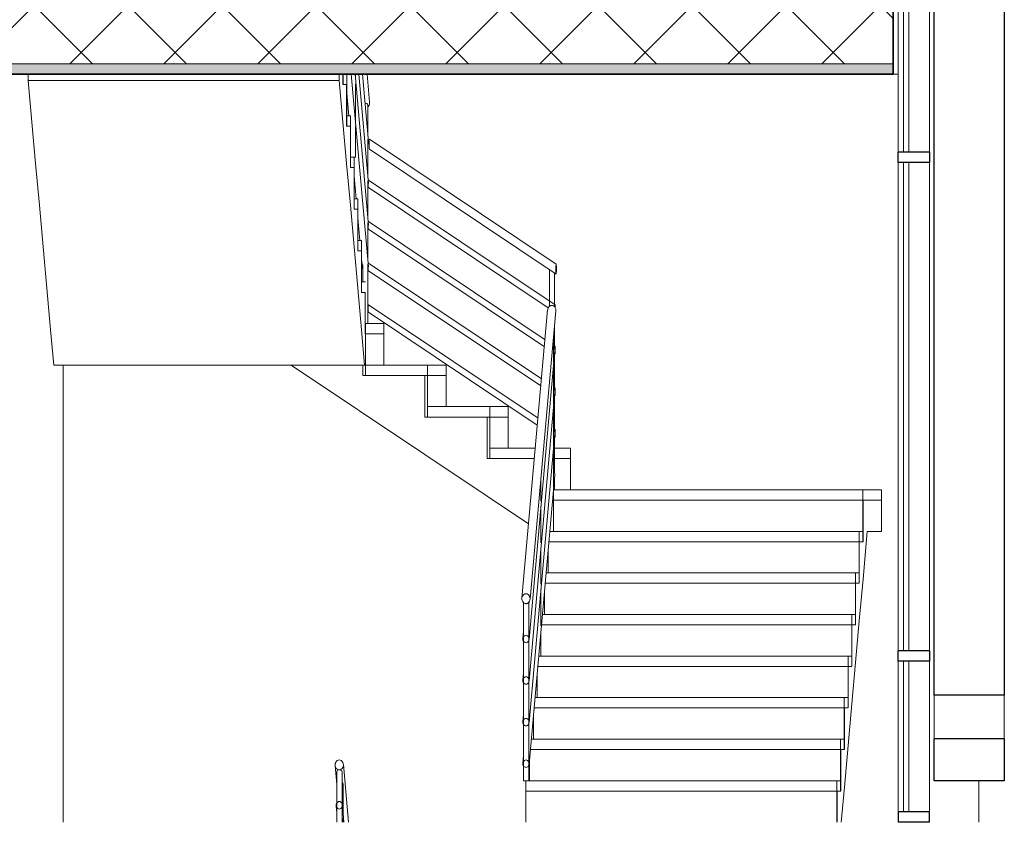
# Model space of a CAD drawing. Header units: inches. Extents: x 424 to 2043, y -237 to 445.
# Tile 850 of 965: x 882.63 to 887.37, y 216.7 to 220.56. Entities that reach past the tile are written whole.
import ezdxf

# ---------------------------------------------------------------- set-up
doc = ezdxf.new("R2010")
doc.units = ezdxf.units.IN
doc.header["$MEASUREMENT"] = 0
for name, color, linetype, lineweight in [('A-FLOR', 192, 'Continuous', 9), ('A-FLOR-HRAL', 11, 'Continuous', 9), ('A-FLOR-MCUT', 51, 'Continuous', 9), ('A-FLOR-PATT', 8, 'Continuous', 35), ('A-GENM', 13, 'Continuous', 9), ('A-GLAZ-CURT', 52, 'Continuous', 9), ('A-GLAZ-CWMG', 51, 'Continuous', 9), ('A-WALL', 113, 'Continuous', 9), ('S-STRS', 31, 'Continuous', 9)]:
    doc.layers.add(name, color=color, linetype=linetype, lineweight=lineweight)

# ---------------------------------------------------------------- blocks, each defined once
blk = doc.blocks.new('Generic Models 2 - Generic Models 2-140614-Section 1')
at = {"layer": 'A-GENM'}
blk.add_line((-89.6386, 1.6), (-89.6386, 1.8), dxfattribs=at)
blk = doc.blocks.new('Generic Models 3 - Generic Models 3-147078-Section 1')
at = {"layer": 'A-GENM', "lineweight": 25}
for p, q in [((-89.853, 2.2123), (-89.853, 10.0263)), ((-89.5158, 10.0263), (-89.5158, 2.2123)), ((-89.5158, 2.2123), (-89.853, 2.2123)), ((-89.853, 1.8), (-89.853, 2.002)), ((-89.5158, 2.002), (-89.853, 2.002)), ((-89.5158, 2.002), (-89.5158, 1.8)), ((-89.5158, 1.8), (-89.853, 1.8))]:
    blk.add_line(p, q, dxfattribs=at)
at = {"layer": 'A-GENM'}
for p, q in [((-89.853, 2.002), (-89.853, 2.2123)), ((-89.5158, 2.2123), (-89.5158, 2.002))]:
    blk.add_line(p, q, dxfattribs=at)
blk = doc.blocks.new('System Panel - Glazed-137440-Section 1')
at = {"layer": 'A-GLAZ-CURT', "lineweight": 18}
for p, q in [((-90.0006, 2.375), (-90.0006, 1.65)), ((-89.9756, 2.375), (-90.0006, 2.375)), ((-89.9756, 1.65), (-89.9756, 2.375)), ((-89.9756, 1.65), (-90.0006, 1.65))]:
    blk.add_line(p, q, dxfattribs=at)
blk = doc.blocks.new('System Panel - Glazed-137446-Section 1')
at = {"layer": 'A-GLAZ-CURT', "lineweight": 18}
for p, q in [((-90.0006, 4.775), (-90.0006, 2.425)), ((-89.9756, 4.775), (-90.0006, 4.775)), ((-89.9756, 2.425), (-89.9756, 4.775)), ((-89.9756, 2.425), (-90.0006, 2.425))]:
    blk.add_line(p, q, dxfattribs=at)
blk = doc.blocks.new('Rectangular Mullion - 50 x 150mm-137330-Section 1')
at = {"layer": 'A-GLAZ-CWMG', "lineweight": 25}
for p, q in [((-89.8761, 1.65), (-90.0261, 1.65)), ((-90.0261, 1.65), (-90.0261, 1.6)), ((-89.8761, 1.6), (-89.8761, 1.65)), ((-89.8761, 1.6), (-90.0261, 1.6))]:
    blk.add_line(p, q, dxfattribs=at)
blk = doc.blocks.new('Rectangular Mullion - 50 x 150mm-137349-Section 1')
at = {"layer": 'A-GLAZ-CWMG', "lineweight": 25}
for p, q in [((-90.0261, 2.375), (-90.0261, 2.425)), ((-89.8761, 2.425), (-90.0261, 2.425)), ((-89.8761, 2.425), (-89.8761, 2.375)), ((-89.8761, 2.375), (-90.0261, 2.375))]:
    blk.add_line(p, q, dxfattribs=at)
blk = doc.blocks.new('Rectangular Mullion - 50 x 150mm-137380-Section 1')
at = {"layer": 'A-GLAZ-CWMG'}
for p, q in [((-90.0261, 2.375), (-90.0261, 1.65)), ((-89.8761, 2.375), (-89.8761, 1.65))]:
    blk.add_line(p, q, dxfattribs=at)
blk = doc.blocks.new('Rectangular Mullion - 50 x 150mm-137391-Section 1')
at = {"layer": 'A-GLAZ-CWMG'}
for p, q in [((-90.0261, 4.775), (-90.0261, 2.425)), ((-89.8761, 4.775), (-89.8761, 2.425))]:
    blk.add_line(p, q, dxfattribs=at)
blk = doc.blocks.new('Railing - 25mm-184924-Section 1')
at = {"layer": 'A-FLOR-HRAL'}
for p, q in [((-92.6401, 5.7183), (-92.64, 5.7178)), ((-92.64, 5.7178), (-92.64, 5.6)), ((-92.64, 5.2), (-92.64, 5.176)), ((-92.64, 5.1516), (-92.64, 4.976)), ((-92.64, 4.9516), (-92.64, 4.8)), ((-92.6401, 4.8), (-92.6533, 4.8)), ((-92.64, 4.8), (-92.6401, 4.8))]:
    blk.add_line(p, q, dxfattribs=at)
at = {"layer": 'A-FLOR-HRAL', "flags": 128}
blk.add_lwpolyline([(-92.6533, 5.7267), (-92.6505, 5.7265), (-92.6454, 5.7248), (-92.6416, 5.7219), (-92.6401, 5.7183)], dxfattribs=at)
blk = doc.blocks.new('Railing - 25mm-184922-Section 1')
at = {"layer": 'A-FLOR-HRAL'}
for p, q in [((-91.6872, 3.9258), (-91.6872, 3.8121)), ((-91.6872, 3.7876), (-91.6872, 3.6121)), ((-91.6872, 3.5876), (-91.6872, 3.4121)), ((-91.6872, 3.3876), (-91.6872, 3.2121)), ((-91.6872, 3.1876), (-91.6872, 3))]:
    blk.add_line(p, q, dxfattribs=at)
blk = doc.blocks.new('Railing - 25mm-184920-Section 1')
at = {"layer": 'A-FLOR-HRAL'}
for p, q in [((-91.7468, 3.2591), (-91.7468, 3.1454)), ((-91.7468, 3.121), (-91.7468, 2.9454)), ((-91.7468, 2.921), (-91.7468, 2.7454)), ((-91.7468, 2.721), (-91.7468, 2.5454)), ((-91.7468, 2.521), (-91.7468, 2.4))]:
    blk.add_line(p, q, dxfattribs=at)
blk = doc.blocks.new('Railing - 25mm-184918-Section 1')
at = {"layer": 'A-FLOR-HRAL'}
for p, q in [((-92.5805, 5.0517), (-92.5804, 5.0511)), ((-92.5804, 5.0511), (-92.5804, 4.9094)), ((-92.5804, 4.8849), (-92.5804, 4.7094)), ((-92.5804, 4.6849), (-92.5804, 4.5094)), ((-92.5804, 4.4849), (-92.5804, 4.3094)), ((-92.6054, 4.2), (-92.6054, 4.2821)), ((-92.5804, 4.2849), (-92.5804, 4)), ((-92.5805, 4), (-92.5933, 4)), ((-92.5804, 4), (-92.5805, 4))]:
    blk.add_line(p, q, dxfattribs=at)
at = {"layer": 'A-FLOR-HRAL', "flags": 128}
blk.add_lwpolyline([(-92.5937, 5.06), (-92.5909, 5.0598), (-92.5858, 5.0582), (-92.582, 5.0553), (-92.5805, 5.0517)], dxfattribs=at)
blk = doc.blocks.new('Railing - 25mm-V13-Section 1')
at = {"layer": 'A-FLOR-HRAL'}
for p, q in [((-91.7062, 4.0825), (-91.7062, 4.26)), ((-91.6812, 4.2433), (-91.6812, 4.0803)), ((-91.6812, 3.9927), (-91.6812, 3.8783)), ((-91.6812, 3.8547), (-91.6812, 3.6783)), ((-91.6812, 3.6547), (-91.6812, 3.4783)), ((-91.6812, 3.4547), (-91.6812, 3.2783)), ((-91.6812, 3.2547), (-91.6812, 3.2)), ((-91.6813, 3.2), (-91.6859, 3.2))]:
    blk.add_line(p, q, dxfattribs=at)
at = {"layer": 'A-FLOR-HRAL', "flags": 128}
for points in [[(-91.7062, 4.26), (-91.7061, 4.2598), (-91.704, 4.2582), (-91.6998, 4.2553), (-91.6945, 4.2517)], [(-91.6945, 4.2517), (-91.689, 4.248), (-91.6845, 4.2451), (-91.6818, 4.2435), (-91.6812, 4.2433)]]:
    blk.add_lwpolyline(points, dxfattribs=at)
blk = doc.blocks.new('Railing - 25mm-184914-Section 1')
at = {"layer": 'A-FLOR-HRAL'}
for p, q in [((-91.8307, 1.8), (-91.8307, 2.6597)), ((-91.8057, 2.6608), (-91.8057, 1.8)), ((-91.8266, 2.6537), (-91.8254, 2.6532)), ((-91.8194, 1.8), (-91.8307, 1.8))]:
    blk.add_line(p, q, dxfattribs=at)
at = {"layer": 'A-FLOR-HRAL', "flags": 128}
for points in [[(-91.8231, 2.6524), (-91.8217, 2.6521), (-91.8203, 2.652)], [(-91.8176, 2.652), (-91.8161, 2.6521), (-91.8145, 2.6525)], [(-91.8129, 2.6529), (-91.811, 2.6537), (-91.8094, 2.6547)]]:
    blk.add_lwpolyline(points, dxfattribs=at)
blk = doc.blocks.new('Railing - Railing-171249-Section 1')
at = {"layer": 'A-FLOR-HRAL'}
for p, q in [((-92.5772, 4.2736), (-92.66, 5.2)), ((-92.5772, 4.4736), (-92.6421, 5.2)), ((-92.5772, 4.6736), (-92.6242, 5.2)), ((-92.5772, 4.8736), (-92.6063, 5.2)), ((-92.5719, 5.0649), (-92.584, 5.2)), ((-92.682, 5.1091), (-92.6722, 5)), ((-92.5721, 5.0668), (-92.5718, 5.0624)), ((-91.6737, 4.2864), (-92.5729, 4.8869)), ((-92.5773, 4.875), (-92.5771, 4.8717)), ((-92.573, 4.8389), (-91.6738, 4.2383)), ((-92.6462, 4.7091), (-92.6365, 4.6)), ((-92.5791, 4.6627), (-92.5804, 4.6604)), ((-92.578, 4.6542), (-91.7117, 4.0757)), ((-91.6787, 4.0897), (-92.5779, 4.6903)), ((-92.6283, 4.5091), (-92.6186, 4.4)), ((-92.5791, 4.4627), (-92.5804, 4.4604)), ((-91.7272, 3.9221), (-92.5779, 4.4903)), ((-92.578, 4.4542), (-91.7302, 3.888)), ((-92.6105, 4.3091), (-92.6069, 4.2698)), ((-91.7442, 3.7335), (-92.5779, 4.2903)), ((-92.5791, 4.2627), (-92.5804, 4.2604)), ((-92.578, 4.2542), (-91.7473, 3.6994)), ((-91.7611, 3.5447), (-92.5779, 4.0903)), ((-92.578, 4.0542), (-91.7652, 3.5114)), ((-91.7148, 4.0655), (-91.8388, 2.6785)), ((-91.7991, 2.6734), (-91.6751, 4.0603)), ((-91.675, 4.0629), (-91.6753, 4.0585)), ((-91.6787, 3.8897), (-91.6873, 3.8954)), ((-91.804, 2.48), (-91.6798, 3.8703)), ((-91.6812, 3.8553), (-91.6788, 3.8537)), ((-91.6797, 3.8717), (-91.6799, 3.8689)), ((-91.804, 2.28), (-91.6798, 3.6703)), ((-91.6787, 3.6897), (-91.6873, 3.6954)), ((-91.6812, 3.6553), (-91.6788, 3.6537)), ((-91.6797, 3.6717), (-91.6799, 3.6689)), ((-91.804, 2.08), (-91.6798, 3.4703)), ((-91.6787, 3.4897), (-91.6873, 3.4954)), ((-91.6797, 3.4717), (-91.6799, 3.4689)), ((-91.6812, 3.4553), (-91.6788, 3.4537)), ((-91.6797, 3.2722), (-91.6799, 3.2689)), ((-91.804, 1.88), (-91.6798, 3.2703)), ((-91.8307, 2.5192), (-91.8338, 2.4839)), ((-91.8307, 2.3192), (-91.8338, 2.2839)), ((-91.8307, 2.1192), (-91.8338, 2.0839)), ((-91.8307, 1.9192), (-91.8338, 1.8839))]:
    blk.add_line(p, q, dxfattribs=at)
at = {"layer": 'A-FLOR-HRAL', "flags": 128}
for points in [[(-92.5718, 5.0624), (-92.5725, 5.0561), (-92.5745, 5.0503), (-92.5776, 5.0454), (-92.5804, 5.0426)], [(-92.5742, 4.8629), (-92.5741, 4.8691), (-92.574, 4.8749), (-92.5738, 4.8799), (-92.5736, 4.8837), (-92.5733, 4.8861), (-92.573, 4.8869), (-92.5729, 4.8869)], [(-92.5771, 4.8717), (-92.5776, 4.867), (-92.5791, 4.8627), (-92.5804, 4.8604)], [(-92.573, 4.8389), (-92.5733, 4.8397), (-92.5736, 4.8421), (-92.5738, 4.8459), (-92.574, 4.8509), (-92.5741, 4.8567), (-92.5742, 4.8629)], [(-92.5789, 4.6722), (-92.5788, 4.6769), (-92.5787, 4.6813), (-92.5786, 4.685), (-92.5784, 4.6879), (-92.5782, 4.6897), (-92.578, 4.6903), (-92.5779, 4.6903)], [(-92.578, 4.6542), (-92.5782, 4.6548), (-92.5784, 4.6566), (-92.5786, 4.6595), (-92.5787, 4.6632), (-92.5788, 4.6676), (-92.5789, 4.6722)], [(-92.5789, 4.4722), (-92.5788, 4.4769), (-92.5787, 4.4813), (-92.5786, 4.485), (-92.5784, 4.4879), (-92.5782, 4.4897), (-92.578, 4.4903), (-92.5779, 4.4903)], [(-92.578, 4.4542), (-92.5782, 4.4548), (-92.5784, 4.4566), (-92.5786, 4.4595), (-92.5787, 4.4632), (-92.5788, 4.4676), (-92.5789, 4.4722)], [(-92.6055, 4.2638), (-92.6065, 4.267), (-92.607, 4.2717)], [(-92.5789, 4.2722), (-92.5788, 4.2769), (-92.5787, 4.2813), (-92.5786, 4.285), (-92.5784, 4.2879), (-92.5782, 4.2897), (-92.578, 4.2903), (-92.5779, 4.2903)], [(-92.578, 4.2542), (-92.5782, 4.2548), (-92.5784, 4.2566), (-92.5786, 4.2595), (-92.5787, 4.2632), (-92.5788, 4.2676), (-92.5789, 4.2722)], [(-91.6726, 4.2624), (-91.6726, 4.2686), (-91.6728, 4.2744), (-91.6729, 4.2794), (-91.6732, 4.2832), (-91.6735, 4.2856), (-91.6738, 4.2864), (-91.6741, 4.2856), (-91.6744, 4.2832), (-91.6746, 4.2794), (-91.6748, 4.2744), (-91.6749, 4.2686), (-91.675, 4.2624)], [(-91.675, 4.2624), (-91.6749, 4.2561), (-91.6748, 4.2503), (-91.6746, 4.2454), (-91.6744, 4.2415), (-91.6741, 4.2391), (-91.6738, 4.2383), (-91.6735, 4.2391), (-91.6732, 4.2415), (-91.6729, 4.2454), (-91.6728, 4.2503), (-91.6726, 4.2561), (-91.6726, 4.2624)], [(-92.5789, 4.0722), (-92.5788, 4.0769), (-92.5787, 4.0813), (-92.5786, 4.085), (-92.5784, 4.0879), (-92.5782, 4.0897), (-92.578, 4.0903), (-92.5779, 4.0903)], [(-91.7149, 4.0629), (-91.7142, 4.0691), (-91.7122, 4.0749), (-91.7091, 4.0799), (-91.7049, 4.0837), (-91.7001, 4.0861), (-91.6949, 4.0869), (-91.6898, 4.0861), (-91.685, 4.0837), (-91.6808, 4.0799), (-91.6777, 4.0749), (-91.6757, 4.0691), (-91.675, 4.0629)], [(-91.6779, 4.0764), (-91.678, 4.0807), (-91.6781, 4.0845), (-91.6783, 4.0873), (-91.6785, 4.0891), (-91.6788, 4.0897), (-91.679, 4.0891), (-91.6792, 4.0873), (-91.6794, 4.0845), (-91.6796, 4.0807), (-91.6796, 4.078)], [(-92.578, 4.0542), (-92.5782, 4.0548), (-92.5784, 4.0566), (-92.5786, 4.0595), (-92.5787, 4.0632), (-92.5788, 4.0676), (-92.5789, 4.0722)], [(-91.6872, 3.8879), (-91.6841, 3.885), (-91.6817, 3.8813), (-91.6802, 3.8769), (-91.6797, 3.8722)], [(-91.6779, 3.8717), (-91.6779, 3.8764), (-91.678, 3.8807), (-91.6781, 3.8845), (-91.6783, 3.8873), (-91.6785, 3.8891), (-91.6788, 3.8897), (-91.679, 3.8891), (-91.6792, 3.8873), (-91.6794, 3.8845), (-91.6796, 3.8807), (-91.6796, 3.8764), (-91.6797, 3.8717)], [(-91.6797, 3.8717), (-91.6796, 3.867), (-91.6796, 3.8627), (-91.6794, 3.859), (-91.6792, 3.8561), (-91.679, 3.8543), (-91.6788, 3.8537), (-91.6785, 3.8543), (-91.6783, 3.8561), (-91.6781, 3.859), (-91.678, 3.8627), (-91.6779, 3.867), (-91.6779, 3.8717)], [(-91.6872, 3.6879), (-91.6841, 3.685), (-91.6817, 3.6813), (-91.6802, 3.6769), (-91.6797, 3.6722)], [(-91.6779, 3.6717), (-91.6779, 3.6764), (-91.678, 3.6807), (-91.6781, 3.6845), (-91.6783, 3.6873), (-91.6785, 3.6891), (-91.6788, 3.6897), (-91.679, 3.6891), (-91.6792, 3.6873), (-91.6794, 3.6845), (-91.6796, 3.6807), (-91.6796, 3.6764), (-91.6797, 3.6717)], [(-91.6797, 3.6717), (-91.6796, 3.667), (-91.6796, 3.6627), (-91.6794, 3.659), (-91.6792, 3.6561), (-91.679, 3.6543), (-91.6788, 3.6537), (-91.6785, 3.6543), (-91.6783, 3.6561), (-91.6781, 3.659), (-91.678, 3.6627), (-91.6779, 3.667), (-91.6779, 3.6717)], [(-91.6872, 3.4879), (-91.6841, 3.485), (-91.6817, 3.4813), (-91.6802, 3.4769), (-91.6797, 3.4722)], [(-91.6779, 3.4717), (-91.6779, 3.4764), (-91.678, 3.4807), (-91.6781, 3.4845), (-91.6783, 3.4873), (-91.6785, 3.4891), (-91.6788, 3.4897), (-91.679, 3.4891), (-91.6792, 3.4873), (-91.6794, 3.4845), (-91.6796, 3.4807), (-91.6796, 3.4764), (-91.6797, 3.4717)], [(-91.6797, 3.4717), (-91.6796, 3.467), (-91.6796, 3.4627), (-91.6794, 3.459), (-91.6792, 3.4561), (-91.679, 3.4543), (-91.6788, 3.4537), (-91.6785, 3.4543), (-91.6783, 3.4561), (-91.6781, 3.459), (-91.678, 3.4627), (-91.6779, 3.467), (-91.6779, 3.4717)], [(-91.6872, 3.2879), (-91.6841, 3.285), (-91.6817, 3.2813), (-91.6802, 3.2769), (-91.6797, 3.2722)], [(-91.799, 2.676), (-91.7997, 2.6822), (-91.8016, 2.688), (-91.8048, 2.693), (-91.809, 2.6968), (-91.8138, 2.6992), (-91.8189, 2.7), (-91.8241, 2.6992), (-91.8289, 2.6968), (-91.8331, 2.693), (-91.8362, 2.688), (-91.8382, 2.6822), (-91.8389, 2.676)], [(-91.8389, 2.676), (-91.8382, 2.6697), (-91.8362, 2.6639), (-91.8331, 2.659), (-91.8289, 2.6551), (-91.8241, 2.6527), (-91.8189, 2.6519), (-91.8138, 2.6527), (-91.809, 2.6551), (-91.8048, 2.659), (-91.8016, 2.6639), (-91.7997, 2.6697), (-91.799, 2.676)], [(-91.804, 2.482), (-91.8045, 2.4866), (-91.806, 2.491), (-91.8083, 2.4947), (-91.8114, 2.4976), (-91.8151, 2.4994), (-91.8189, 2.5), (-91.8228, 2.4994), (-91.8264, 2.4976), (-91.8295, 2.4947), (-91.8319, 2.491), (-91.8334, 2.4866), (-91.8339, 2.482)], [(-91.8339, 2.482), (-91.8334, 2.4773), (-91.8319, 2.473), (-91.8295, 2.4692), (-91.8264, 2.4664), (-91.8228, 2.4646), (-91.8189, 2.4639), (-91.8151, 2.4646), (-91.8114, 2.4664), (-91.8083, 2.4692), (-91.806, 2.473), (-91.8045, 2.4773), (-91.804, 2.482)], [(-91.804, 2.282), (-91.8045, 2.2866), (-91.806, 2.291), (-91.8083, 2.2947), (-91.8114, 2.2976), (-91.8151, 2.2994), (-91.8189, 2.3), (-91.8228, 2.2994), (-91.8264, 2.2976), (-91.8295, 2.2947), (-91.8319, 2.291), (-91.8334, 2.2866), (-91.8339, 2.282)], [(-91.8339, 2.282), (-91.8334, 2.2773), (-91.8319, 2.273), (-91.8295, 2.2692), (-91.8264, 2.2664), (-91.8228, 2.2646), (-91.8189, 2.2639), (-91.8151, 2.2646), (-91.8114, 2.2664), (-91.8083, 2.2692), (-91.806, 2.273), (-91.8045, 2.2773), (-91.804, 2.282)], [(-91.804, 2.082), (-91.8045, 2.0866), (-91.806, 2.091), (-91.8083, 2.0947), (-91.8114, 2.0976), (-91.8151, 2.0994), (-91.8189, 2.1), (-91.8228, 2.0994), (-91.8264, 2.0976), (-91.8295, 2.0947), (-91.8319, 2.091), (-91.8334, 2.0866), (-91.8339, 2.082)], [(-91.8339, 2.082), (-91.8334, 2.0773), (-91.8319, 2.073), (-91.8295, 2.0692), (-91.8264, 2.0664), (-91.8228, 2.0646), (-91.8189, 2.0639), (-91.8151, 2.0646), (-91.8114, 2.0664), (-91.8083, 2.0692), (-91.806, 2.073), (-91.8045, 2.0773), (-91.804, 2.082)], [(-91.804, 1.882), (-91.8045, 1.8866), (-91.806, 1.891), (-91.8083, 1.8947), (-91.8114, 1.8976), (-91.8151, 1.8994), (-91.8189, 1.9), (-91.8228, 1.8994), (-91.8264, 1.8976), (-91.8295, 1.8947), (-91.8319, 1.891), (-91.8334, 1.8866), (-91.8339, 1.882)], [(-91.8339, 1.882), (-91.8334, 1.8773), (-91.8319, 1.873), (-91.8295, 1.8692), (-91.8264, 1.8664), (-91.8228, 1.8646), (-91.8189, 1.8639), (-91.8151, 1.8646), (-91.8114, 1.8664), (-91.8083, 1.8692), (-91.806, 1.873), (-91.8045, 1.8773), (-91.804, 1.882)]]:
    blk.add_lwpolyline(points, dxfattribs=at)
for name in ['Railing - 25mm-184924-Section 1', 'Railing - 25mm-184918-Section 1', 'Railing - 25mm-V13-Section 1', 'Railing - 25mm-184922-Section 1', 'Railing - 25mm-184920-Section 1', 'Railing - 25mm-184914-Section 1']:
    blk.add_blockref(name, (0, 0))
blk = doc.blocks.new('Railing - 25mm-V74-Section 1')
at = {"layer": 'A-FLOR-HRAL'}
for p, q in [((-92.6997, 1.785), (-92.6997, 1.7845)), ((-92.6997, 1.7845), (-92.6997, 1.6427)), ((-92.6997, 1.6182), (-92.6997, 1.6))]:
    blk.add_line(p, q, dxfattribs=at)
at = {"layer": 'A-FLOR-HRAL', "flags": 128}
blk.add_lwpolyline([(-92.7049, 1.7915), (-92.7012, 1.7886), (-92.6997, 1.785)], dxfattribs=at)
blk = doc.blocks.new('Railing - 25mm-V77-Section 1')
at = {"layer": 'A-FLOR-HRAL'}
for p, q in [((-92.7299, 1.6), (-92.7299, 1.8441)), ((-92.7049, 1.8436), (-92.7049, 1.8431)), ((-92.7049, 1.8431), (-92.7049, 1.6))]:
    blk.add_line(p, q, dxfattribs=at)
at = {"layer": 'A-FLOR-HRAL', "flags": 128}
blk.add_lwpolyline([(-92.7299, 1.8436), (-92.729, 1.8472), (-92.7258, 1.8501), (-92.7209, 1.8517), (-92.7153, 1.8517), (-92.7102, 1.8501), (-92.7065, 1.8472), (-92.7049, 1.8436)], dxfattribs=at)
blk = doc.blocks.new('Railing - Railing-237831-Section 1')
at = {"layer": 'A-FLOR-HRAL'}
for p, q in [((-92.738, 1.8734), (-92.7299, 1.7826)), ((-92.6734, 1.6), (-92.6983, 1.8785)), ((-92.733, 1.68), (-92.7299, 1.6448)), ((-92.6957, 1.6), (-92.7032, 1.6839))]:
    blk.add_line(p, q, dxfattribs=at)
at = {"layer": 'A-FLOR-HRAL', "flags": 128}
for points in [[(-92.6982, 1.876), (-92.6988, 1.8822), (-92.7008, 1.888), (-92.704, 1.893), (-92.7082, 1.8968), (-92.713, 1.8992), (-92.7181, 1.9), (-92.7233, 1.8992), (-92.7281, 1.8968), (-92.7323, 1.893), (-92.7354, 1.888), (-92.7374, 1.8822), (-92.7381, 1.876)], [(-92.7381, 1.876), (-92.7374, 1.8697), (-92.7354, 1.8639), (-92.7323, 1.859), (-92.7281, 1.8551), (-92.7233, 1.8527), (-92.7181, 1.8519), (-92.713, 1.8527), (-92.7082, 1.8551), (-92.704, 1.859), (-92.7008, 1.8639), (-92.6988, 1.8697), (-92.6982, 1.876)], [(-92.7032, 1.682), (-92.7037, 1.6866), (-92.7052, 1.691), (-92.7075, 1.6947), (-92.7106, 1.6976), (-92.7143, 1.6994), (-92.7181, 1.7), (-92.722, 1.6994), (-92.7256, 1.6976), (-92.7287, 1.6947), (-92.7311, 1.691), (-92.7326, 1.6866), (-92.7331, 1.682)], [(-92.7331, 1.682), (-92.7326, 1.6773), (-92.7311, 1.673), (-92.7287, 1.6692), (-92.7256, 1.6664), (-92.722, 1.6646), (-92.7181, 1.6639), (-92.7143, 1.6646), (-92.7106, 1.6664), (-92.7075, 1.6692), (-92.7052, 1.673), (-92.7037, 1.6773), (-92.7032, 1.682)]]:
    blk.add_lwpolyline(points, dxfattribs=at)
for name in ['Railing - 25mm-V77-Section 1', 'Railing - 25mm-V74-Section 1']:
    blk.add_blockref(name, (0, 0))

msp = doc.modelspace()

# ---------------------------------------------------------------- hatches: boundary and pattern name
at = {"layer": 'A-FLOR-PATT', "lineweight": 9}
h = msp.add_hatch(dxfattribs=at)
h.set_pattern_fill('FP_3', color=256, style=0, pattern_type=2)
h.set_pattern_definition([(45, (853.73654, 227.4162), (-0.2262742, 0.2262742), []), (135, (853.73654, 227.4162), (-0.2262742, -0.2262742), [])])
h.paths.add_polyline_path([(876.4604, 220.3472), (886.8354, 220.3472), (886.8354, 220.6472), (867.0262, 220.6472), (867.0262, 220.3472), (876.1751, 220.3472)], flags=0)
h = msp.add_hatch(dxfattribs=at)
h.set_pattern_fill('FP_4', color=256, style=0, pattern_type=2)
h.set_pattern_definition([(108.435, (853.84554, 227.41621), (-0.41678894, 0.83294356), [0.158, -1.159]), (139.399, (853.795544, 227.56621), (-2.49915805, 2.08284494), [0.077, -3.763]), (136.848, (854.153544, 227.616212), (-6.247659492, 5.831057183), [0.183, -8.952]), (109.983, (854.020544, 227.741212), (-1.249748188, 3.331484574), [0.098, -4.778]), (90, (853.98654, 227.4162), (-0.417, 0.417), [0.083, -0.333]), (118.443, (853.986544, 227.500212), (2.9159587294, -5.414786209), [0.227, -11.141]), (84.289, (853.878544, 227.69921), (-0.416051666, -3.748202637), [0.084, -4.102]), (129.806, (853.886544, 227.78321), (1.66603147, -2.08199523), [0.065, -3.188])])
h.paths.add_polyline_path([(886.8354, 220.2972), (886.8354, 220.3472), (867.0262, 220.3472), (867.0262, 220.2972), (886.7343, 220.2972)], flags=0)

# ---------------------------------------------------------------- linework, layer by layer
at = {"layer": 'A-FLOR', "lineweight": 35}
for q in [(886.8354, 220.6972), (867.0262, 220.2972)]:
    msp.add_line((886.8354, 220.2972), q, dxfattribs=at)
at = {"layer": 'A-FLOR-MCUT'}
msp.add_line((886.8354, 220.3472), (867.0262, 220.3472), dxfattribs=at)
at = {"layer": 'A-WALL'}
for p, q in [((886.8604, 220.2972), (886.8354, 220.2972)), ((882.8391, 216.6972), (882.8391, 218.8972))]:
    msp.add_line(p, q, dxfattribs=at)
at = {"layer": 'S-STRS'}
for p, q in [((882.6707, 220.2669), (882.6707, 220.2972)), ((884.1681, 220.2972), (884.1681, 220.2669)), ((884.1859, 220.2472), (884.1859, 220.2972)), ((884.1859, 220.2972), (884.1859, 220.2472)), ((884.1867, 220.2972), (884.1867, 220.2472)), ((884.1867, 220.2472), (884.1867, 220.2972)), ((884.2046, 220.2472), (884.2046, 220.2972)), ((882.6886, 220.0669), (882.6707, 220.2669)), ((882.6707, 220.2669), (884.1681, 220.2669)), ((884.1681, 220.2669), (884.1859, 220.0669)), ((884.1859, 220.2472), (884.1867, 220.2472)), ((884.1867, 220.2472), (884.2038, 220.2472)), ((884.2046, 220.2472), (884.1867, 220.2472)), ((884.2038, 220.0472), (884.2038, 220.2472)), ((884.2046, 220.2472), (884.2038, 220.2472)), ((884.2038, 220.2472), (884.2038, 220.0472)), ((884.2046, 220.0472), (884.2046, 220.2472)), ((884.2046, 220.0972), (884.2224, 220.0972)), ((884.2046, 220.0972), (884.2046, 220.0472)), ((884.2224, 220.0472), (884.2224, 220.0972)), ((882.7065, 219.8669), (882.6886, 220.0669)), ((884.1859, 220.0669), (884.2038, 219.8669)), ((884.2038, 220.0472), (884.2046, 220.0472)), ((884.2046, 220.0472), (884.2217, 220.0472)), ((884.2224, 220.0472), (884.2046, 220.0472)), ((884.2217, 219.8472), (884.2217, 220.0472)), ((884.2224, 220.0472), (884.2217, 220.0472)), ((884.2217, 220.0472), (884.2217, 219.8472)), ((884.2224, 219.8472), (884.2224, 220.0472)), ((884.2224, 219.8972), (884.2337, 219.8972)), ((884.2224, 219.8972), (884.2224, 219.8472)), ((884.2403, 219.8472), (884.2403, 219.8972)), ((882.7244, 219.6669), (882.7065, 219.8669)), ((884.2038, 219.8669), (884.2217, 219.6669)), ((884.2217, 219.8472), (884.2224, 219.8472)), ((884.2224, 219.8472), (884.2396, 219.8472)), ((884.2403, 219.8472), (884.2224, 219.8472)), ((884.2396, 219.6472), (884.2396, 219.8472)), ((884.2403, 219.8472), (884.2396, 219.8472)), ((884.2396, 219.8472), (884.2396, 219.6472)), ((884.2403, 219.6472), (884.2403, 219.8472)), ((882.7423, 219.4669), (882.7244, 219.6669)), ((884.2217, 219.6669), (884.2396, 219.4669)), ((884.2403, 219.6972), (884.2582, 219.6972)), ((884.2403, 219.6972), (884.2403, 219.6472)), ((884.2582, 219.6472), (884.2582, 219.6972)), ((884.2396, 219.6472), (884.2403, 219.6472)), ((884.2403, 219.6472), (884.2575, 219.6472)), ((884.2582, 219.6472), (884.2403, 219.6472)), ((884.2575, 219.4472), (884.2575, 219.6472)), ((884.2582, 219.6472), (884.2575, 219.6472)), ((884.2575, 219.6472), (884.2575, 219.4472)), ((884.2582, 219.4472), (884.2582, 219.6472)), ((882.7601, 219.2669), (882.7423, 219.4669)), ((884.2396, 219.4669), (884.2575, 219.2669)), ((884.2582, 219.4972), (884.2761, 219.4972)), ((884.2582, 219.4972), (884.2582, 219.4472)), ((884.2761, 219.4472), (884.2761, 219.4972)), ((884.2575, 219.4472), (884.2582, 219.4472)), ((884.2582, 219.4472), (884.2753, 219.4472)), ((884.2761, 219.4472), (884.2582, 219.4472)), ((884.2753, 219.2472), (884.2753, 219.4472)), ((884.2761, 219.4472), (884.2753, 219.4472)), ((884.2753, 219.4472), (884.2753, 219.2472)), ((884.2761, 219.2472), (884.2761, 219.4472)), ((884.2761, 219.2972), (884.294, 219.2972)), ((884.2761, 219.2972), (884.2761, 219.2472)), ((882.778, 219.0669), (882.7601, 219.2669)), ((884.2575, 219.2669), (884.2753, 219.0669)), ((884.2753, 219.2472), (884.2761, 219.2472)), ((884.2761, 219.2472), (884.2905, 219.2472)), ((884.294, 219.2472), (884.2761, 219.2472)), ((884.2905, 219.2472), (884.2932, 219.2472)), ((884.2932, 219.0472), (884.2932, 219.2472)), ((884.2932, 219.2472), (884.2932, 219.0472)), ((884.294, 219.0972), (884.294, 219.0472)), ((884.294, 219.0472), (884.294, 219.0972)), ((884.3061, 219.0972), (884.3834, 219.0972)), ((884.3834, 219.0472), (884.3834, 219.0972)), ((882.7932, 218.8972), (882.778, 219.0669)), ((884.2753, 219.0669), (884.2905, 218.8972)), ((884.2932, 219.0472), (884.294, 219.0472)), ((884.2932, 219.0472), (884.294, 219.0472)), ((884.294, 218.8972), (884.294, 219.0472)), ((884.294, 218.8472), (884.294, 219.0472)), ((884.3834, 219.0472), (884.294, 219.0472)), ((884.3834, 219.0472), (884.294, 219.0472)), ((884.3834, 219.0472), (884.3834, 218.8972)), ((884.2905, 218.8972), (882.7932, 218.8972)), ((883.9367, 218.8972), (884.581, 218.4669)), ((884.2815, 218.8472), (884.2815, 218.8972)), ((884.2815, 218.8972), (884.2815, 218.8472)), ((884.2905, 218.8972), (884.2932, 218.8972)), ((884.2932, 218.8972), (884.294, 218.8972)), ((884.294, 218.8972), (884.5934, 218.8972)), ((884.294, 218.8972), (884.294, 218.8472)), ((884.5934, 218.8972), (884.6828, 218.8972)), ((884.5934, 218.8472), (884.5934, 218.8972)), ((884.6828, 218.8472), (884.6828, 218.8972)), ((884.2815, 218.8472), (884.581, 218.8472)), ((884.2815, 218.8472), (884.294, 218.8472)), ((884.5934, 218.8472), (884.294, 218.8472)), ((884.581, 218.6472), (884.581, 218.8472)), ((884.5934, 218.8472), (884.581, 218.8472)), ((884.581, 218.8472), (884.581, 218.6472)), ((884.5934, 218.6472), (884.5934, 218.8472)), ((884.6828, 218.8472), (884.5934, 218.8472)), ((884.6828, 218.8472), (884.5934, 218.8472)), ((884.6828, 218.8472), (884.6828, 218.6972)), ((884.5934, 218.6972), (884.8929, 218.6972)), ((884.5934, 218.6972), (884.5934, 218.6472)), ((884.8929, 218.6972), (884.9823, 218.6972)), ((884.8929, 218.6472), (884.8929, 218.6972)), ((884.9823, 218.6472), (884.9823, 218.6972)), ((884.581, 218.6472), (884.8804, 218.6472)), ((884.581, 218.6472), (884.5934, 218.6472)), ((884.8929, 218.6472), (884.5934, 218.6472)), ((884.8804, 218.4472), (884.8804, 218.6472)), ((884.8929, 218.6472), (884.8804, 218.6472)), ((884.8804, 218.6472), (884.8804, 218.4472)), ((884.8929, 218.4472), (884.8929, 218.6472)), ((884.9823, 218.6472), (884.8929, 218.6472)), ((884.9823, 218.6472), (884.8929, 218.6472)), ((884.9823, 218.6472), (884.9823, 218.4972)), ((884.8929, 218.4972), (885.1125, 218.4972)), ((884.8929, 218.4972), (884.8929, 218.4472)), ((885.2052, 218.4972), (885.2818, 218.4972)), ((885.2818, 218.4472), (885.2818, 218.4972)), ((884.581, 218.4669), (884.8804, 218.2669)), ((884.8804, 218.4472), (885.108, 218.4472)), ((884.8804, 218.4472), (884.8929, 218.4472)), ((885.108, 218.4472), (884.8929, 218.4472)), ((885.2818, 218.4472), (885.2052, 218.4472)), ((885.2818, 218.4472), (885.2052, 218.4472)), ((885.2818, 218.4472), (885.2818, 218.2972)), ((885.2051, 218.2972), (886.6897, 218.2972)), ((886.6897, 218.2972), (886.7791, 218.2972)), ((886.6897, 218.2472), (886.6897, 218.2972)), ((886.7791, 218.2472), (886.7791, 218.2972)), ((884.8804, 218.2669), (885.08, 218.1337)), ((886.6897, 218.2472), (885.1993, 218.2472)), ((886.6897, 218.2472), (885.1993, 218.2472)), ((886.6897, 218.2472), (886.6897, 218.0472)), ((886.6904, 218.2472), (886.6897, 218.2472)), ((886.6904, 218.2472), (886.711, 218.2472)), ((886.6904, 218.0472), (886.6904, 218.2472)), ((886.6904, 218.0472), (886.6904, 218.2472)), ((886.7791, 218.2472), (886.6904, 218.2472)), ((886.711, 218.2472), (886.7791, 218.2472)), ((886.7791, 218.0972), (886.7791, 218.2472)), ((885.1824, 218.0972), (886.6718, 218.0972)), ((886.6718, 218.0972), (886.6897, 218.0972)), ((886.6718, 218.0472), (886.6718, 218.0972)), ((886.6897, 218.0472), (886.6897, 218.0972)), ((886.6904, 217.8669), (886.711, 218.0972)), ((886.711, 218.0972), (886.7791, 218.0972)), ((886.6718, 218.0472), (885.1778, 218.0472)), ((886.6718, 218.0472), (885.1778, 218.0472)), ((886.6718, 218.0472), (886.6718, 217.8472)), ((886.6726, 218.0472), (886.6718, 218.0472)), ((886.6726, 218.0472), (886.6904, 218.0472)), ((886.6726, 217.8472), (886.6726, 218.0472)), ((886.6726, 217.8472), (886.6726, 218.0472)), ((886.6897, 218.0472), (886.6726, 218.0472)), ((886.6897, 218.0472), (886.6904, 218.0472)), ((885.1745, 217.8972), (885.1745, 218.0072)), ((885.1647, 217.8972), (886.6539, 217.8972)), ((886.6539, 217.8972), (886.6718, 217.8972)), ((886.6539, 217.8472), (886.6539, 217.8972)), ((886.6718, 217.8472), (886.6718, 217.8972)), ((886.6726, 217.6669), (886.6904, 217.8669)), ((885.1566, 217.6972), (885.1566, 217.8072)), ((886.6539, 217.8472), (885.1602, 217.8472)), ((886.6539, 217.8472), (885.1602, 217.8472)), ((886.6539, 217.8472), (886.6539, 217.6472)), ((886.6547, 217.8472), (886.6539, 217.8472)), ((886.6547, 217.8472), (886.6726, 217.8472)), ((886.6547, 217.6472), (886.6547, 217.8472)), ((886.6547, 217.6472), (886.6547, 217.8472)), ((886.6718, 217.8472), (886.6547, 217.8472)), ((886.6718, 217.8472), (886.6726, 217.8472)), ((885.1468, 217.6972), (886.6361, 217.6972)), ((886.6361, 217.6972), (886.6539, 217.6972)), ((886.6361, 217.6472), (886.6361, 217.6972)), ((886.6539, 217.6472), (886.6539, 217.6972)), ((886.6547, 217.4669), (886.6726, 217.6669)), ((886.6361, 217.6472), (885.1423, 217.6472)), ((886.6361, 217.6472), (885.1423, 217.6472)), ((886.6361, 217.6472), (886.6361, 217.4472)), ((886.6368, 217.6472), (886.6361, 217.6472)), ((886.6368, 217.6472), (886.6547, 217.6472)), ((886.6368, 217.4472), (886.6368, 217.6472)), ((886.6368, 217.4472), (886.6368, 217.6472)), ((886.6539, 217.6472), (886.6368, 217.6472)), ((886.6539, 217.6472), (886.6547, 217.6472)), ((885.1289, 217.4972), (886.6182, 217.4972)), ((886.6182, 217.4972), (886.6361, 217.4972)), ((886.6182, 217.4472), (886.6182, 217.4972)), ((886.6361, 217.4472), (886.6361, 217.4972)), ((886.6182, 217.4472), (885.1244, 217.4472)), ((886.6182, 217.4472), (885.1244, 217.4472)), ((886.6182, 217.4472), (886.6182, 217.2472)), ((886.6189, 217.4472), (886.6182, 217.4472)), ((886.6189, 217.4472), (886.6368, 217.4472)), ((886.6189, 217.2472), (886.6189, 217.4472)), ((886.6189, 217.2472), (886.6189, 217.4472)), ((886.6361, 217.4472), (886.6189, 217.4472)), ((886.6361, 217.4472), (886.6368, 217.4472)), ((886.6368, 217.2669), (886.6547, 217.4669)), ((885.1208, 217.2972), (885.1208, 217.4072)), ((885.111, 217.2972), (886.6003, 217.2972)), ((886.6003, 217.2972), (886.6182, 217.2972)), ((886.6003, 217.2472), (886.6003, 217.2972)), ((886.6182, 217.2472), (886.6182, 217.2972)), ((886.6003, 217.2472), (885.1065, 217.2472)), ((886.6003, 217.2472), (885.1065, 217.2472)), ((886.6003, 217.2472), (886.6003, 217.0472)), ((886.601, 217.2472), (886.6003, 217.2472)), ((886.601, 217.2472), (886.6189, 217.2472)), ((886.601, 217.0472), (886.601, 217.2472)), ((886.601, 217.0472), (886.601, 217.2472)), ((886.6182, 217.2472), (886.601, 217.2472)), ((886.6182, 217.2472), (886.6189, 217.2472)), ((886.6189, 217.0669), (886.6368, 217.2669)), ((885.103, 217.0972), (885.103, 217.2072)), ((885.0931, 217.0972), (886.5824, 217.0972)), ((886.5824, 217.0972), (886.6003, 217.0972)), ((886.5824, 217.0472), (886.5824, 217.0972)), ((886.6003, 217.0472), (886.6003, 217.0972)), ((886.601, 216.8669), (886.6189, 217.0669)), ((885.0851, 216.8972), (885.0851, 217.0072)), ((886.5824, 217.0472), (885.0887, 217.0472)), ((886.5824, 217.0472), (885.0887, 217.0472)), ((886.5824, 217.0472), (886.5824, 216.8472)), ((886.5832, 217.0472), (886.5824, 217.0472)), ((886.5832, 217.0472), (886.601, 217.0472)), ((886.5832, 216.8472), (886.5832, 217.0472)), ((886.5832, 216.8472), (886.5832, 217.0472)), ((886.6003, 217.0472), (886.5832, 217.0472)), ((886.6003, 217.0472), (886.601, 217.0472)), ((885.0672, 216.8472), (885.0672, 216.8972)), ((885.0676, 216.8972), (886.5645, 216.8972)), ((886.5645, 216.8972), (886.5824, 216.8972)), ((886.5645, 216.8472), (886.5645, 216.8972)), ((886.5824, 216.8472), (886.5824, 216.8972)), ((886.5859, 216.6972), (886.601, 216.8669)), ((885.0672, 216.6972), (885.0672, 216.8472)), ((886.5645, 216.8472), (885.0672, 216.8472)), ((886.5645, 216.8472), (885.0672, 216.8472)), ((886.5645, 216.8472), (886.5645, 216.6972)), ((886.5653, 216.8472), (886.5645, 216.8472)), ((886.5653, 216.8472), (886.5832, 216.8472)), ((886.5653, 216.6972), (886.5653, 216.8472)), ((886.5653, 216.6972), (886.5653, 216.8472)), ((886.5824, 216.8472), (886.5653, 216.8472)), ((886.5824, 216.8472), (886.5832, 216.8472))]:
    msp.add_line(p, q, dxfattribs=at)

# ---------------------------------------------------------------- block references
at = {"layer": 'A-FLOR-HRAL'}
for name in ['Railing - Railing-171249-Section 1', 'Railing - Railing-237831-Section 1']:
    msp.add_blockref(name, (976.8865, 215.0972), dxfattribs=at)
at = {"layer": 'A-GENM', "lineweight": 25}
msp.add_blockref('Generic Models 2 - Generic Models 2-140614-Section 1', (976.8865, 215.0972), dxfattribs=at)
at = {"layer": 'A-GENM'}
msp.add_blockref('Generic Models 3 - Generic Models 3-147078-Section 1', (976.8865, 215.0972), dxfattribs=at)
at = {"layer": 'A-GLAZ-CURT', "lineweight": 18}
for name, p in [('System Panel - Glazed-137446-Section 1', (976.8865, 217.4972)), ('System Panel - Glazed-137446-Section 1', (976.8865, 215.0972)), ('System Panel - Glazed-137440-Section 1', (976.8865, 215.0972))]:
    msp.add_blockref(name, p, dxfattribs=at)
at = {"layer": 'A-GLAZ-CWMG'}
for name, p in [('Rectangular Mullion - 50 x 150mm-137391-Section 1', (976.8865, 217.4972)), ('Rectangular Mullion - 50 x 150mm-137391-Section 1', (976.8865, 215.0972)), ('Rectangular Mullion - 50 x 150mm-137380-Section 1', (976.8865, 215.0972)), ('Rectangular Mullion - 50 x 150mm-137330-Section 1', (976.8865, 215.0972))]:
    msp.add_blockref(name, p, dxfattribs=at)
at = {"layer": 'A-GLAZ-CWMG', "lineweight": 25}
for p in [(976.8865, 217.4972), (976.8865, 215.0972)]:
    msp.add_blockref('Rectangular Mullion - 50 x 150mm-137349-Section 1', p, dxfattribs=at)

doc.saveas('drawing.dxf')
